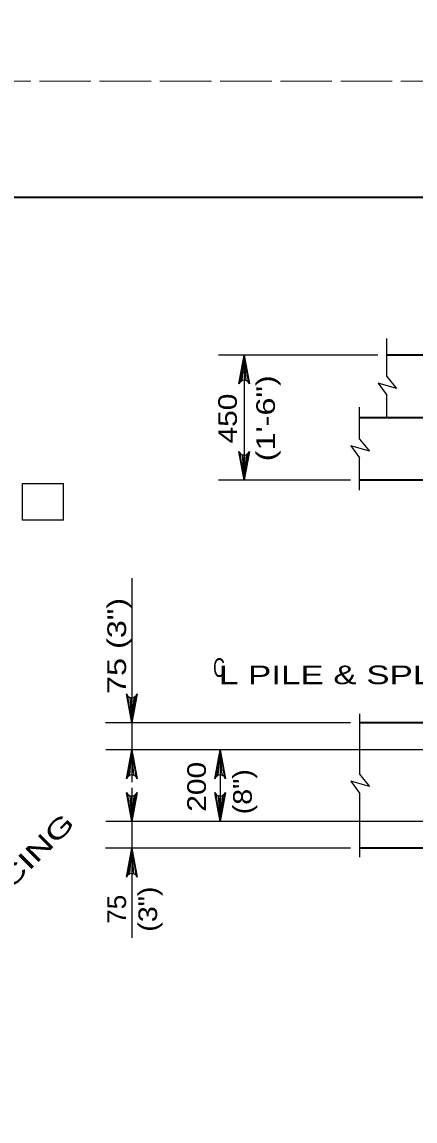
# Model space of a CAD drawing. Extents: x -6.4 to 73.1, y -66 to 0.
# Drawn here: x 21.96 to 24.49, y -50.7 to -43.62 of the extents above; entities that cross this region are included whole.
import ezdxf
from ezdxf.enums import TextEntityAlignment as Align

# ---------------------------------------------------------------- set-up
doc = ezdxf.new("R2010")
doc.units = 0
doc.header["$LTSCALE"] = 0.048
doc.linetypes.add('LONG_DASHED', pattern=[7.5, 6, -1.5])
for name, color, linetype, lineweight in [('1', 7, 'Continuous', 13), ('4', 7, 'Continuous', 25), ('5', 7, 'Continuous', 25), ('63', 7, 'LONG_DASHED', 13)]:
    doc.layers.add(name, color=color, linetype=linetype, lineweight=lineweight)

msp = doc.modelspace()

# ---------------------------------------------------------------- hatches: boundary and pattern name
at = {"layer": '5'}
for points in [[(23.37225, -45.876), (23.40917, -45.876), (23.39067, -45.76525)], [(23.37225, -46.46192), (23.40917, -46.46192), (23.39067, -46.57267)]]:
    msp.add_hatch(color=256, dxfattribs=at).paths.add_polyline_path(points)

# ---------------------------------------------------------------- linework, layer by layer
at = {"layer": '1', "lineweight": 35}
msp.add_lwpolyline([(1.75, -65.25), (33.25, -65.25), (33.25, -44.75), (1.75, -44.75)], close=True, dxfattribs=at)
at = {"layer": '4'}
for p, q in [((24.30842, -45.90308), (24.30842, -45.65908)), ((24.30842, -46.169), (24.30842, -46.02383)), ((24.13392, -46.30675), (24.13392, -46.10167)), ((24.13392, -46.30675), (24.19733, -46.38467)), ((24.07808, -46.35092), (24.13392, -46.4275)), ((24.19733, -46.38467), (24.07808, -46.35092)), ((24.13392, -46.63592), (24.13392, -46.4275)), ((24.13392, -48.07833), (24.13392, -48.46725)), ((24.07808, -48.51142), (24.13392, -48.588)), ((24.19733, -48.54525), (24.07808, -48.51142)), ((24.13392, -48.46725), (24.19733, -48.54525)), ((24.13392, -48.588), (24.13392, -49.00108))]:
    msp.add_line(p, q, dxfattribs=at)
at = {"layer": '4', "lineweight": 35}
for p, q in [((30.534, -45.76525), (24.30842, -45.76525)), ((30.70842, -46.169), (24.13392, -46.169)), ((30.70842, -46.57267), (24.13392, -46.57267)), ((30.70842, -48.136), (24.13392, -48.136)), ((30.70842, -48.94342), (24.13392, -48.94342))]:
    msp.add_line(p, q, dxfattribs=at)
at = {"layer": '4'}
msp.add_lwpolyline([(24.30842, -45.90308), (24.37175, -45.981), (24.2525, -45.94725), (24.30842, -46.02383)], dxfattribs=at)
at = {"layer": '5'}
for p, q in [((24.25075, -45.76525), (23.22458, -45.76525)), ((23.39067, -45.76525), (23.39067, -46.57267)), ((21.96392, -46.59358), (22.22758, -46.59358)), ((22.22758, -46.82983), (22.22758, -46.59358)), ((24.07625, -46.57267), (23.22458, -46.57267)), ((22.66692, -47.2025), (22.66692, -48.309)), ((24.07625, -48.136), (22.49708, -48.136)), ((25.172, -48.309), (22.50025, -48.309)), ((22.66692, -48.35042), (22.66692, -48.51708)), ((23.23583, -48.309), (23.23583, -48.77042)), ((22.66692, -48.55392), (22.66692, -48.5695)), ((22.66692, -48.56275), (22.66692, -48.94333)), ((24.76833, -48.77042), (22.50025, -48.77042)), ((22.66692, -48.77042), (22.66692, -49.52067)), ((24.07625, -48.94342), (22.49708, -48.94342))]:
    msp.add_line(p, q, dxfattribs=at)
for points in [[(23.39067, -45.76525), (23.42558, -45.95167), (23.41567, -45.93733), (23.40317, -45.92992), (23.39067, -45.92775), (23.37817, -45.92992), (23.36567, -45.93733), (23.35575, -45.95167), (23.39067, -45.76525), (23.36567, -45.93733), (23.37817, -45.92992), (23.39067, -45.76525), (23.39067, -45.92775), (23.40317, -45.92992), (23.39067, -45.76525), (23.41567, -45.93733)], [(23.39067, -46.57267), (23.35575, -46.38625), (23.36567, -46.40058), (23.37817, -46.408), (23.39067, -46.41017), (23.40317, -46.408), (23.41567, -46.40058), (23.42558, -46.38625), (23.39067, -46.57267), (23.41567, -46.40058), (23.40317, -46.408), (23.39067, -46.57267), (23.39067, -46.41017), (23.37817, -46.408), (23.39067, -46.57267), (23.36567, -46.40058)], [(22.22758, -46.82983), (21.96392, -46.82983), (21.96392, -46.59358)], [(22.66692, -48.136), (22.632, -47.94958), (22.64192, -47.96392), (22.65442, -47.97133), (22.66692, -47.9735), (22.67942, -47.97133), (22.69192, -47.96392), (22.70183, -47.94958), (22.66692, -48.136), (22.69192, -47.96392), (22.67942, -47.97133), (22.66692, -48.136), (22.66692, -47.9735), (22.65442, -47.97133), (22.66692, -48.136), (22.64192, -47.96392)], [(22.66692, -48.309), (22.70183, -48.49542), (22.69192, -48.48108), (22.67942, -48.47367), (22.66692, -48.4715), (22.65442, -48.47367), (22.64192, -48.48108), (22.632, -48.49542), (22.66692, -48.309), (22.64192, -48.48108), (22.65442, -48.47367), (22.66692, -48.309), (22.66692, -48.4715), (22.67942, -48.47367), (22.66692, -48.309), (22.69192, -48.48108)], [(23.23583, -48.309), (23.27075, -48.49542), (23.26083, -48.48108), (23.24833, -48.47367), (23.23583, -48.4715), (23.22333, -48.47367), (23.21083, -48.48108), (23.20092, -48.49542), (23.23583, -48.309), (23.21083, -48.48108), (23.22333, -48.47367), (23.23583, -48.309), (23.23583, -48.4715), (23.24833, -48.47367), (23.23583, -48.309), (23.26083, -48.48108)], [(22.66692, -48.77042), (22.632, -48.584), (22.64192, -48.59833), (22.65442, -48.60575), (22.66692, -48.60792), (22.67942, -48.60575), (22.69192, -48.59833), (22.70183, -48.584), (22.66692, -48.77042), (22.69192, -48.59833), (22.67942, -48.60575), (22.66692, -48.77042), (22.66692, -48.60792), (22.65442, -48.60575), (22.66692, -48.77042), (22.64192, -48.59833)], [(23.23583, -48.77042), (23.20092, -48.584), (23.21083, -48.59833), (23.22333, -48.60575), (23.23583, -48.60792), (23.24833, -48.60575), (23.26083, -48.59833), (23.27075, -48.584), (23.23583, -48.77042), (23.26083, -48.59833), (23.24833, -48.60575), (23.23583, -48.77042), (23.23583, -48.60792), (23.22333, -48.60575), (23.23583, -48.77042), (23.21083, -48.59833)], [(22.66692, -48.94342), (22.70183, -49.12983), (22.69192, -49.1155), (22.67942, -49.10808), (22.66692, -49.10592), (22.65442, -49.10808), (22.64192, -49.1155), (22.632, -49.12983), (22.66692, -48.94342), (22.64192, -49.1155), (22.65442, -49.10808), (22.66692, -48.94342), (22.66692, -49.10592), (22.67942, -49.10808), (22.66692, -48.94342), (22.69192, -49.1155)]]:
    msp.add_lwpolyline(points, dxfattribs=at)
for points in [[(23.37225, -45.876), (23.40917, -45.876), (23.39067, -45.76525)], [(23.37225, -46.46192), (23.40917, -46.46192), (23.39067, -46.57267)]]:
    msp.add_lwpolyline(points, close=True, dxfattribs=at)
at = {"layer": '63'}
for points in [[(0, -44), (34, -44), (34, -22), (0, -22)], [(0, -66), (34, -66), (34, -44), (0, -44)]]:
    msp.add_lwpolyline(points, close=True, dxfattribs=at)

# ---------------------------------------------------------------- texts
at = {"layer": '5'}
for s, rotation, width, p in [('(1\'-6")', 90, 1.3, (23.58858, -46.17283)), ('450', 90, 1.2, (23.34367, -46.17471)), ('890 (3\'-0") MIN. SPACING', 45, 1.5, (21.30657, -49.79276)), ('(3")', 90, 1.15, (22.82967, -49.33633)), ('75', 90, 1.05, (22.62967, -49.33725))]:
    msp.add_text(s, height=0.12, rotation=rotation, dxfattribs=dict(at, width=width)).set_placement(p, align=Align.CENTER)
for s, width, p in [('75 (3")', 1.3, (22.62975, -47.9495)), ('200', 1.2, (23.14408, -48.70833)), ('(8")', 1.15, (23.43958, -48.72517))]:
    msp.add_text(s, height=0.12, rotation=90, dxfattribs=dict(at, width=width)).set_placement(p)
for s, width, p in [('C', 0.65, (23.19075, -47.8395)), ('L PILE & SPLICE', 1.4, (23.22808, -47.88642))]:
    msp.add_text(s, height=0.12, dxfattribs=dict(at, width=width)).set_placement(p)

doc.saveas('drawing.dxf')
